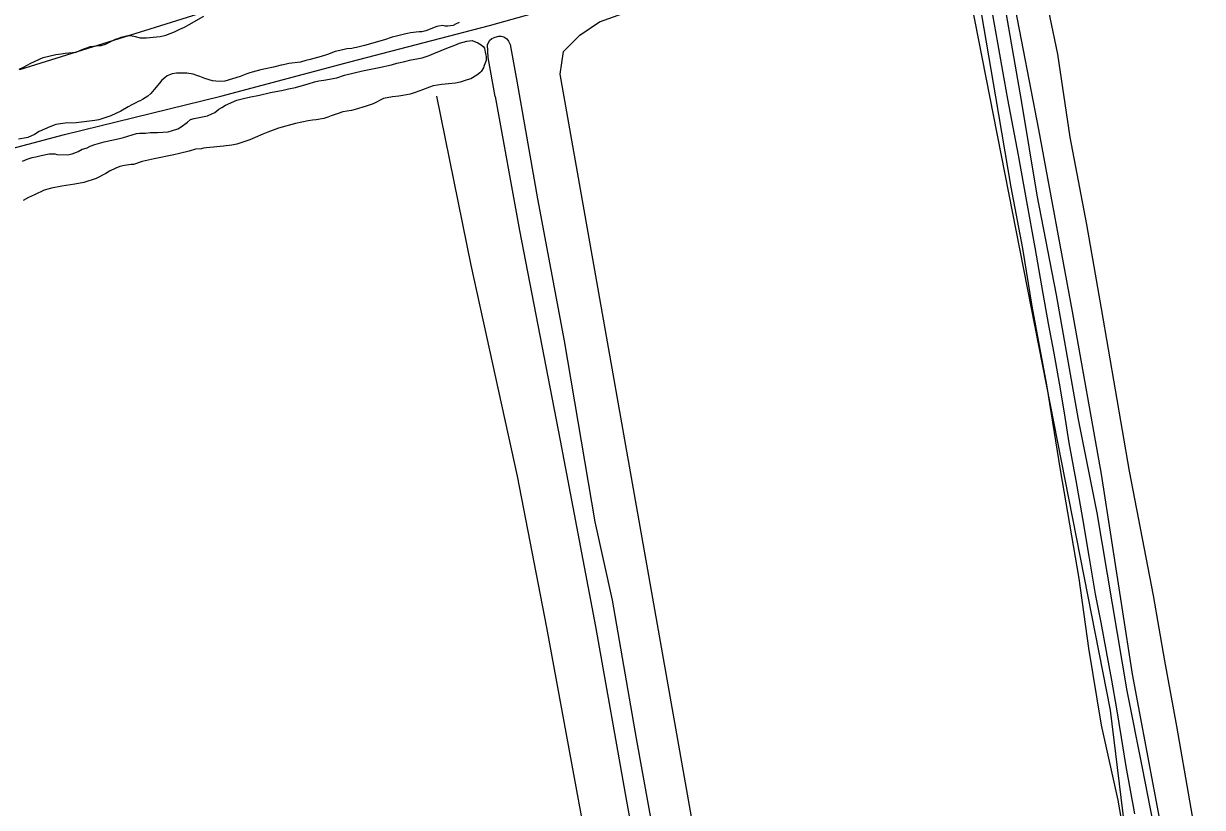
# Model space of a CAD drawing. Extents: x 3694830 to 3732949, y 415201 to 440970.
# Drawn here: x 3705329 to 3706904, y 430234 to 431281 of the extents above; entities that cross this region are included whole.
import ezdxf

# ---------------------------------------------------------------- set-up
doc = ezdxf.new("R2010")
doc.units = 0
for name, color, linetype in [('V-DTCH-CNTR', 7, 'Continuous'), ('V-LEVE-TOET', 7, 'Continuous'), ('V-SITE-VEGE', 7, 'Continuous'), ('V-TOPO-SHOR', 7, 'Continuous')]:
    doc.layers.add(name, color=color, linetype=linetype)

msp = doc.modelspace()

# ---------------------------------------------------------------- linework, layer by layer
at = {"layer": 'V-DTCH-CNTR'}
for points in [[(3704813, 430960.1), (3704886.7, 430997.3), (3704915.4, 431010.2), (3704943.9, 431021.2), (3704997.7, 431036.9), (3705182.3, 431080), (3705383.6, 431133.1), (3705592.1, 431184.5), (3705764.4, 431230.3), (3705951.2, 431278.9), (3706164.9, 431338.9), (3706374.8, 431393.3), (3706552.2, 431445.2), (3706592.5, 431459)], [(3706643.7, 431180.4), (3706636.9, 431217.9), (3706630.3, 431255.5), (3706623.8, 431293.1)], [(3706373.7, 428578.6), (3706351.8, 428695.4), (3706317.3, 428914.3), (3706283.1, 429141.9), (3706252, 429319.5), (3706204.5, 429535), (3706162.9, 429756.5), (3706120.2, 429978.4), (3706074.1, 430223.3), (3706027.7, 430474.9), (3705988.5, 430676.7), (3705926.6, 430958.8), (3705881, 431184.2)], [(3706813.5, 430226), (3706807.5, 430257.6), (3706801.7, 430289.2), (3706795.6, 430327.7), (3706789.1, 430366.2), (3706782.5, 430404.6), (3706775.6, 430442.9), (3706768.4, 430481.3), (3706761, 430519.5), (3706752.5, 430570.1), (3706743.8, 430620.5), (3706734.8, 430670.9), (3706725.6, 430721.3), (3706719.2, 430761.3), (3706712.5, 430801.3), (3706705.5, 430841.2), (3706698.2, 430881), (3706690.7, 430920.8), (3706680, 430982.4), (3706669.1, 431043.9), (3706657.9, 431105.4), (3706650.7, 431142.8), (3706643.7, 431180.4)]]:
    msp.add_lwpolyline(points, dxfattribs=at)
at = {"layer": 'V-LEVE-TOET'}
for points in [[(3706814.4, 430109.7), (3706790.9, 430244.1), (3706769, 430344.5), (3706752, 430447.3), (3706739.1, 430540.2), (3706714.1, 430685.3), (3706695.9, 430799), (3706676, 430903.9), (3706663.9, 430981), (3706648.1, 431063.1), (3706627.5, 431183.4), (3706602.8, 431330.2)], [(3706638, 431314.3), (3706661.5, 431178.7), (3706682.5, 431052.2), (3706708.4, 430919.1), (3706737.6, 430752.4), (3706762.7, 430627.9), (3706782.9, 430506.4), (3706802.7, 430390.3), (3706823, 430287.5), (3706844.9, 430175.5)]]:
    msp.add_lwpolyline(points, dxfattribs=at)
at = {"layer": 'V-SITE-VEGE'}
for points in [[(3706264.7, 429975.1), (3706045.6, 431213.6), (3706050, 431244.2), (3706071.9, 431266.1), (3706098.1, 431283.6), (3706159.3, 431305.5), (3706260, 431340.5), (3706356.2, 431371.2), (3706439.3, 431384.3), (3706483, 431393), (3706513.7, 431406.2), (3706539.9, 431414.9), (3706561.8, 431414.9), (3706579.3, 431388.7), (3706780.5, 430364.4), (3706840, 429875.8)], [(3705322.7, 431220.3), (3705328.8, 431223), (3705333.5, 431225.7), (3705338.6, 431228.4), (3705354.8, 431236.1), (3705371.8, 431240.1), (3705378.9, 431241.1), (3705384.3, 431242), (3705389, 431242.4), (3705399.1, 431243.3), (3705404.9, 431245.7), (3705410.7, 431248.3), (3705418.1, 431250.7), (3705425.9, 431251.7), (3705430.6, 431252), (3705432.6, 431252.3), (3705438.4, 431254), (3705440.8, 431255), (3705448.9, 431259), (3705451.6, 431260.7), (3705454.6, 431261.3), (3705459, 431263), (3705468.2, 431265.3), (3705471.9, 431265.3), (3705477.6, 431264.3), (3705484.4, 431262.2), (3705492.8, 431262.2), (3705506.4, 431263.5), (3705511.4, 431264.1), (3705516.8, 431265.5), (3705518.9, 431265.8), (3705530.4, 431270.5), (3705537.5, 431273.8), (3705543.6, 431276.5), (3705569.7, 431291.3)], [(3705910.6, 431283), (3705905.6, 431280.4), (3705902.5, 431279), (3705895.7, 431277.7), (3705892, 431278.1), (3705888.7, 431278.8), (3705882.9, 431278.1), (3705880.9, 431277.4), (3705866.3, 431271.7)], [(3705866.3, 431271.7), (3705860.6, 431270.4), (3705857.2, 431270.4), (3705845.7, 431269.1), (3705841.6, 431268.1), (3705839.3, 431267.8), (3705828.8, 431264.8), (3705821.3, 431263.2), (3705810.8, 431259.8), (3705784.4, 431252.2), (3705773.3, 431249.5), (3705770.9, 431248.8), (3705767.5, 431248.2), (3705760.4, 431247.5), (3705755.4, 431246.5), (3705745.2, 431243.9), (3705734.7, 431240.2), (3705726.3, 431237.5), (3705711.4, 431233.5), (3705706, 431231.9), (3705698.5, 431229.9), (3705683.3, 431227.9), (3705675.9, 431226.3), (3705672.8, 431225.9), (3705662.7, 431223.3), (3705649.5, 431220.6), (3705644.1, 431219), (3705634.2, 431216.6), (3705630.9, 431215.6), (3705627.1, 431214.3), (3705618, 431210.6), (3705597.4, 431204.6), (3705589.9, 431204), (3705581.1, 431204.7), (3705570.7, 431208.1), (3705564.3, 431210.5), (3705560.2, 431212.2), (3705555.5, 431213.9), (3705547, 431215), (3705541.6, 431215.3), (3705532.9, 431215), (3705527.4, 431214.1), (3705520.7, 431211.7), (3705517.3, 431209), (3705513.5, 431205.7), (3705510.5, 431202), (3705503, 431193.5), (3705498.9, 431188.2), (3705494.9, 431184.5), (3705487.4, 431180.1), (3705484.4, 431178.4), (3705482, 431177.4), (3705478.6, 431175.7), (3705473.5, 431172.7), (3705468.4, 431170), (3705458.6, 431164.3), (3705445.1, 431158.3), (3705429.2, 431153), (3705423.8, 431152), (3705399.1, 431149), (3705384.5, 431148.4), (3705372, 431146.5), (3705369.7, 431145.8), (3705363.9, 431143.4), (3705349.7, 431137.1), (3705343.2, 431133.4), (3705334.4, 431129.4), (3705332.1, 431128.7), (3705321.9, 431127.1)], [(3705424, 431119.9), (3705436.5, 431123.5), (3705456.8, 431127.8), (3705462.2, 431129.2), (3705479.8, 431134.5), (3705483.8, 431135.2), (3705491.6, 431135.1), (3705498.4, 431135.8), (3705507.8, 431135.7), (3705521.7, 431137), (3705527.5, 431138.4), (3705534.9, 431141), (3705539.3, 431143.4), (3705547.8, 431149.8), (3705551.9, 431153.1), (3705556.6, 431154.8), (3705574.5, 431158.1), (3705580.3, 431160.8), (3705584.3, 431162.8), (3705589.4, 431167.2), (3705593.5, 431169.5), (3705598.6, 431172.2), (3705613.8, 431178.9), (3705620.6, 431180.9), (3705630, 431183.2), (3705643.9, 431185.8), (3705658.8, 431189.2), (3705675.7, 431192.5), (3705682.5, 431194.1), (3705691.9, 431196.1), (3705708.9, 431200.8), (3705717.3, 431203.4), (3705723.4, 431204.8), (3705729.8, 431205.8), (3705747.1, 431209.1), (3705757.6, 431212.4), (3705781.6, 431218.4), (3705790.4, 431220), (3705803.6, 431222.7), (3705820.2, 431226.3), (3705827.6, 431228.3), (3705838.1, 431230.6), (3705844.5, 431232.3), (3705861.4, 431235.6), (3705870.6, 431238.6), (3705877, 431241.3), (3705886.8, 431245.6), (3705894.3, 431248.6), (3705904.8, 431252.7), (3705911.2, 431255), (3705921, 431257.7), (3705924.4, 431258.3), (3705928.1, 431258.6), (3705935.5, 431255.6), (3705940.2, 431252.8), (3705942.6, 431250.8), (3705944.3, 431248.4), (3705945.6, 431243.4), (3705946.3, 431239.3), (3705946.9, 431237.3), (3705946.9, 431234.6), (3705946.6, 431231.9), (3705944.2, 431225.5), (3705943.2, 431222.1), (3705940.1, 431217.4), (3705938.4, 431215.7), (3705934.3, 431212.3), (3705926.2, 431207.6), (3705921.5, 431206.3), (3705912, 431202.9), (3705905.6, 431201.6), (3705896.4, 431200.7), (3705887.6, 431200), (3705876.1, 431198), (3705871.1, 431196.4), (3705861.6, 431193), (3705851.8, 431189.3), (3705845, 431187), (3705835.2, 431185.4), (3705830.1, 431184.4), (3705821.7, 431183.4), (3705809.8, 431181.4), (3705795.6, 431174), (3705786.5, 431171), (3705771.6, 431166.4), (3705766.8, 431165.4), (3705755.3, 431163.4), (3705748.9, 431161.4), (3705739.8, 431158.1), (3705735, 431156.4), (3705732.7, 431155.7), (3705730, 431154.7), (3705719.8, 431152.7), (3705714.7, 431152.4), (3705709, 431151.4), (3705692.1, 431147.8), (3705669.4, 431141.8), (3705655.2, 431136.5), (3705648.4, 431133.8), (3705638.3, 431129.1), (3705630.8, 431126.1)], [(3705327.2, 431097.6), (3705333.6, 431100.3), (3705340.1, 431102.3), (3705345.1, 431103.3), (3705352.3, 431105.3), (3705363.1, 431107.3), (3705370.8, 431107.3), (3705373.2, 431106.6), (3705387.4, 431106.2), (3705393.5, 431107.2), (3705399.6, 431109.5), (3705401.6, 431110.5), (3705407, 431113.5), (3705409.4, 431114.2), (3705413.5, 431115.5), (3705417.5, 431117.5), (3705424, 431119.9)], [(3705630.8, 431126.1), (3705613.6, 431120.1), (3705606.8, 431119.1), (3705596, 431117.8), (3705582.4, 431116.5), (3705572.6, 431115.2), (3705569.3, 431114.9), (3705565.9, 431114.2), (3705558.4, 431113.6), (3705550, 431110.9), (3705537.1, 431107.9), (3705529.3, 431106.2), (3705503, 431100.9), (3705487.1, 431097.3), (3705475.6, 431093), (3705472.5, 431093), (3705463.4, 431091.7), (3705457.3, 431090.3), (3705451.9, 431088.3), (3705443.7, 431084.3), (3705438.7, 431081.3), (3705425.8, 431074.6), (3705409.2, 431068.9), (3705397.4, 431066.9), (3705379.8, 431064.3), (3705365.9, 431061.7), (3705356.4, 431058.7), (3705343.2, 431052.6), (3705335.5, 431048.9), (3705328, 431044.9)]]:
    msp.add_lwpolyline(points, dxfattribs=at)
at = {"layer": 'V-TOPO-SHOR'}
for points in [[(3706666.4, 431902.6), (3706659.4, 431898.8), (3706658.8, 431895.8), (3706658.7, 431886), (3706656.3, 431794.9), (3706651, 431732.6), (3706646, 431673.2), (3706645.4, 431640), (3706646.1, 431615.3), (3706648.2, 431590.9), (3706656, 431538.4), (3706668.1, 431448.2), (3706678.4, 431401.4), (3706685.1, 431367.4), (3706697.6, 431300.2), (3706710.2, 431240.3), (3706726.6, 431129.6), (3706748.8, 431013.1), (3706768.4, 430900.8), (3706805.9, 430683.7), (3706838, 430517.7), (3706853, 430430.2), (3706869.1, 430343), (3706903.6, 430143.4)], [(3705323.7, 431219.9), (3705659, 431324.9)], [(3706651.4, 431313.1), (3706684.6, 431140), (3706729.6, 430896.9), (3706768.2, 430679.4), (3706809.7, 430412.5), (3706867.8, 430104.5)], [(3705958.6, 431183.8), (3705949.5, 431236), (3705948.6, 431252.9), (3705951, 431258.9), (3705954.4, 431261.4), (3705958.9, 431263.4), (3705963.7, 431264.4), (3705966.7, 431264.6), (3705970.5, 431263.6), (3705974.3, 431260.8), (3705976.6, 431258), (3705978.8, 431253.4), (3705987.5, 431204.4), (3706015.5, 431047.1), (3706051.1, 430857.6), (3706091.9, 430616.1), (3706114.9, 430511.4), (3706147.1, 430326.3), (3706181.2, 430139.5)], [(3705958.6, 431183.8), (3705991.5, 431004.9), (3706045.8, 430724.5), (3706092.7, 430476.3), (3706134.1, 430242.6), (3706190.2, 429933.4), (3706234, 429693.1), (3706283.8, 429425.4), (3706338.3, 429142.8), (3706364.2, 428983.8)]]:
    msp.add_lwpolyline(points, dxfattribs=at)

doc.saveas('drawing.dxf')
